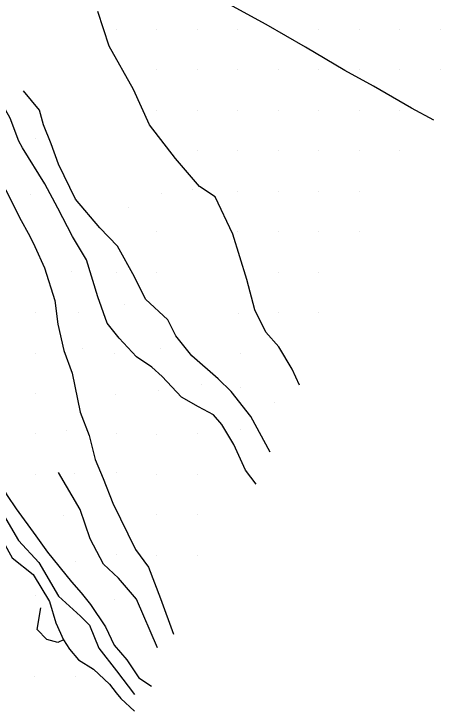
# Model space of a CAD drawing. Extents: x 2062781 to 2066835, y 358981 to 366501.
# Drawn here: x 2065949.1 to 2066159.6, y 364291.8 to 364636.2 of the extents above; entities that cross this region are included whole.
import ezdxf

# ---------------------------------------------------------------- set-up
doc = ezdxf.new("R2010")
doc.units = 0
doc.layers.add('PH Exist DTM Breakline', color=7, linetype='Continuous')
doc.layers.add('PH Exist DTM Point', color=7, linetype='Continuous')

msp = doc.modelspace()

# ---------------------------------------------------------------- linework, layer by layer
at = {"layer": 'PH Exist DTM Breakline'}
for points in [[(2066156.46, 364583.64), (2066145.51, 364589.68), (2066126.72, 364600.54), (2066112.61, 364608.32), (2066093.08, 364619.74), (2066073.68, 364631.01), (2066051.66, 364643.15), (2066032.25, 364654.82), (2066018.3, 364664.64), (2065990.15, 364667.81)], [(2066068.68, 364403.91), (2066063.48, 364410.71), (2066057.71, 364423.55), (2066051.78, 364433.4), (2066047.74, 364438.09), (2066040.28, 364442.11), (2066031.81, 364446.82), (2066022.33, 364457.14), (2066017.21, 364461.74), (2066009.58, 364466.76), (2066001.04, 364475.99), (2065995.2, 364483.49), (2065990.59, 364496.37), (2065984.96, 364514.7), (2065978.05, 364526.3), (2065970.71, 364540.22), (2065964.27, 364552.31), (2065953.31, 364570.11), (2065951.46, 364573.36), (2065947.18, 364584.69), (2065939.36, 364598.48), (2065933.54, 364610.68), (2065925.86, 364622.41), (2065918.02, 364637.46)], [(2066090.15, 364452.75), (2066086.57, 364460.63), (2066079.9, 364471.67), (2066073.51, 364478.95), (2066068.07, 364489.98), (2066064.1, 364504.92), (2066057.14, 364527.41), (2066048.52, 364545.81), (2066040.8, 364550.92), (2066028.91, 364564.7), (2066016.11, 364581.36), (2066008.12, 364598.88), (2065996.16, 364620.25), (2065990.53, 364637.37)], [(2066075.67, 364419.62), (2066066.05, 364437.37), (2066056.43, 364449.63), (2066050.03, 364455.97), (2066036.98, 364467.34), (2066029.09, 364477.1), (2066025.05, 364485.11), (2066014.02, 364495.26), (2066008.72, 364506.36), (2066000.32, 364521.42), (2065991.49, 364530.49), (2065979.48, 364544.63), (2065971.18, 364561.98), (2065967.51, 364571.97), (2065963.65, 364581.39), (2065961.71, 364588.57), (2065953.77, 364598.15)], [(2065925.31, 364589.98), (2065932.91, 364570.83), (2065936.41, 364561.83), (2065942.48, 364554.3), (2065947.79, 364544.03), (2065951.86, 364535.65), (2065957.02, 364526.34), (2065959.39, 364521.25), (2065964.16, 364510.68), (2065969.37, 364494.58), (2065970.74, 364483), (2065973.67, 364469.9), (2065977.84, 364458.64), (2065981.77, 364439.4), (2065986.25, 364427.89), (2065989.17, 364416.1), (2065993.12, 364406.65), (2065998.01, 364394.52), (2066009.1, 364371.61), (2066015.62, 364362.85), (2066021.45, 364347.34), (2066027.91, 364329.7)], [(2065866.5, 364497.73), (2065869.69, 364490.67), (2065880.11, 364479.03), (2065893.93, 364466.31), (2065900.66, 364458.53), (2065904.8, 364446.19), (2065912.32, 364432.71), (2065924.63, 364419.9), (2065934.95, 364405.39), (2065940.35, 364394.71), (2065951.32, 364376.01), (2065961.42, 364365.21), (2065971.17, 364348.46), (2065981.99, 364338.72), (2065986.44, 364334.2), (2065991.03, 364322.91), (2065999.68, 364311.69), (2066008.65, 364299.94)], [(2065878.75, 364490.25), (2065893.97, 364473.62), (2065910.88, 364456.36), (2065914.73, 364447.06), (2065915.51, 364442.65), (2065922.97, 364433.26), (2065933.41, 364419.07), (2065945.76, 364398.25), (2065950.22, 364391.7), (2065959.85, 364378.27), (2065965.59, 364370.26), (2065977.54, 364355.58), (2065982.36, 364350.26), (2065986.91, 364344.35), (2065994.29, 364333.39), (2065998.59, 364324.33), (2066004.93, 364317.01), (2066010.75, 364308.14), (2066016.98, 364304.04)], [(2065866.01, 364477.99), (2065870.42, 364468.51), (2065880, 364458.4), (2065892.47, 364451.17), (2065898.22, 364443.59), (2065905.06, 364427.2), (2065917.97, 364413.51), (2065929.13, 364398.11), (2065938.62, 364384.5), (2065948.24, 364367.55), (2065958.67, 364359.3), (2065966.58, 364345.98), (2065969.82, 364335.39), (2065973.52, 364326.95), (2065970.85, 364325.7), (2065965.41, 364327.15), (2065960.56, 364332.01), (2065962.31, 364342.75)], [(2066020.06, 364323.03), (2066009.62, 364347.02), (2066000.78, 364357.44), (2065993.25, 364364.32), (2065986.8, 364376.81), (2065981.81, 364391.3), (2065971.18, 364409.56)], [(2065973.52, 364326.95), (2065976.5, 364322.41), (2065981.05, 364317.02), (2065988.43, 364312.43), (2065996.24, 364305.07), (2065999.63, 364300.7), (2066001.84, 364297.97), (2066008.56, 364291.78)]]:
    msp.add_lwpolyline(points, dxfattribs=at)
at = {"layer": 'PH Exist DTM Point'}
for p, q in [((2065999.57, 364628.66), (2065999.57, 364628.66)), ((2066019.57, 364628.66), (2066019.57, 364628.66)), ((2066039.57, 364628.66), (2066039.57, 364628.66)), ((2066059.57, 364628.66), (2066059.57, 364628.66)), ((2066099.57, 364628.66), (2066099.57, 364628.66)), ((2066119.57, 364628.66), (2066119.57, 364628.66)), ((2066139.57, 364628.66), (2066139.57, 364628.66)), ((2066159.57, 364628.66), (2066159.57, 364628.66)), ((2066019.57, 364608.66), (2066019.57, 364608.66)), ((2066039.57, 364608.66), (2066039.57, 364608.66)), ((2066059.57, 364608.66), (2066059.57, 364608.66)), ((2066079.57, 364608.66), (2066079.57, 364608.66)), ((2066099.57, 364608.66), (2066099.57, 364608.66)), ((2066119.57, 364608.66), (2066119.57, 364608.66)), ((2066139.57, 364608.66), (2066139.57, 364608.66)), ((2066159.57, 364608.66), (2066159.57, 364608.66)), ((2066019.57, 364588.66), (2066019.57, 364588.66)), ((2066039.57, 364588.66), (2066039.57, 364588.66)), ((2066059.57, 364588.66), (2066059.57, 364588.66)), ((2066079.57, 364588.66), (2066079.57, 364588.66)), ((2066099.57, 364588.66), (2066099.57, 364588.66)), ((2066119.57, 364588.66), (2066119.57, 364588.66)), ((2066139.57, 364588.66), (2066139.57, 364588.66)), ((2065959.64, 364574.45), (2065959.64, 364574.45)), ((2066039.57, 364568.66), (2066039.57, 364568.66)), ((2066059.57, 364568.66), (2066059.57, 364568.66)), ((2066079.57, 364568.66), (2066079.57, 364568.66)), ((2066099.57, 364568.66), (2066099.57, 364568.66)), ((2066119.57, 364568.66), (2066119.57, 364568.66)), ((2066139.57, 364568.66), (2066139.57, 364568.66)), ((2065957.5, 364547.12), (2065957.5, 364547.12)), ((2066021.89, 364547.4), (2066021.89, 364547.4)), ((2066037.25, 364549.69), (2066037.25, 364549.69)), ((2066059.57, 364548.66), (2066059.57, 364548.66)), ((2066079.57, 364548.66), (2066079.57, 364548.66)), ((2066099.57, 364548.66), (2066099.57, 364548.66)), ((2066119.57, 364548.66), (2066119.57, 364548.66)), ((2066005.63, 364540.58), (2066005.63, 364540.58)), ((2066019.57, 364528.66), (2066019.57, 364528.66)), ((2066059.58, 364528.67), (2066059.58, 364528.67)), ((2066079.57, 364528.66), (2066079.57, 364528.66)), ((2066099.57, 364528.66), (2066099.57, 364528.66)), ((2066119.57, 364528.66), (2066119.57, 364528.66)), ((2065977.31, 364508.82), (2065977.31, 364508.82)), ((2065999.72, 364508.57), (2065999.72, 364508.57)), ((2066019.57, 364508.66), (2066019.57, 364508.66)), ((2066079.57, 364508.66), (2066079.57, 364508.66)), ((2066099.57, 364508.66), (2066099.57, 364508.66)), ((2066003.85, 364492.44), (2066003.85, 364492.44)), ((2065959.57, 364488.66), (2065959.57, 364488.66)), ((2065980.8, 364488.81), (2065980.8, 364488.81)), ((2066060.02, 364488.41), (2066060.02, 364488.41)), ((2066079.57, 364488.66), (2066079.57, 364488.66)), ((2066099.57, 364488.66), (2066099.57, 364488.66)), ((2065982.87, 364471.11), (2065982.87, 364471.11)), ((2066021.26, 364471.02), (2066021.26, 364471.02)), ((2065959.57, 364468.66), (2065959.57, 364468.66)), ((2065998.99, 364468.44), (2065998.99, 364468.44)), ((2066061.11, 364468.54), (2066061.11, 364468.54)), ((2066041.9, 364452.87), (2066041.9, 364452.87)), ((2066061.2, 364451.62), (2066061.2, 364451.62)), ((2065959.57, 364448.66), (2065959.57, 364448.66)), ((2065999.38, 364448.33), (2065999.38, 364448.33)), ((2066020.31, 364450.01), (2066020.31, 364450.01)), ((2066077.74, 364444.12), (2066077.74, 364444.12)), ((2065974.87, 364430.48), (2065974.87, 364430.48)), ((2066061.16, 364430.83), (2066061.16, 364430.83)), ((2065959.57, 364428.66), (2065959.57, 364428.66)), ((2065999.57, 364428.66), (2065999.57, 364428.66)), ((2066019.58, 364428.65), (2066019.58, 364428.65)), ((2066039.57, 364428.66), (2066039.57, 364428.66)), ((2065979.21, 364408.93), (2065979.21, 364408.93)), ((2065999.8, 364409.54), (2065999.8, 364409.54)), ((2065959.58, 364408.65), (2065959.58, 364408.65)), ((2066019.57, 364408.66), (2066019.57, 364408.66)), ((2066039.57, 364408.66), (2066039.57, 364408.66)), ((2065973.43, 364388.23), (2065973.43, 364388.23)), ((2066019.57, 364388.66), (2066019.57, 364388.66)), ((2066039.57, 364388.66), (2066039.57, 364388.66)), ((2065999.77, 364369.02), (2065999.77, 364369.02)), ((2066019.57, 364368.66), (2066019.57, 364368.66)), ((2066039.57, 364368.66), (2066039.57, 364368.66)), ((2065979.46, 364365.66), (2065979.46, 364365.66)), ((2065959.57, 364348.66), (2065959.57, 364348.66)), ((2065998.61, 364346.91), (2065998.61, 364346.91)), ((2065959.38, 364308.76), (2065959.38, 364308.76)), ((2065979.71, 364308.91), (2065979.71, 364308.91))]:
    msp.add_line(p, q, dxfattribs=at)

doc.saveas('drawing.dxf')
